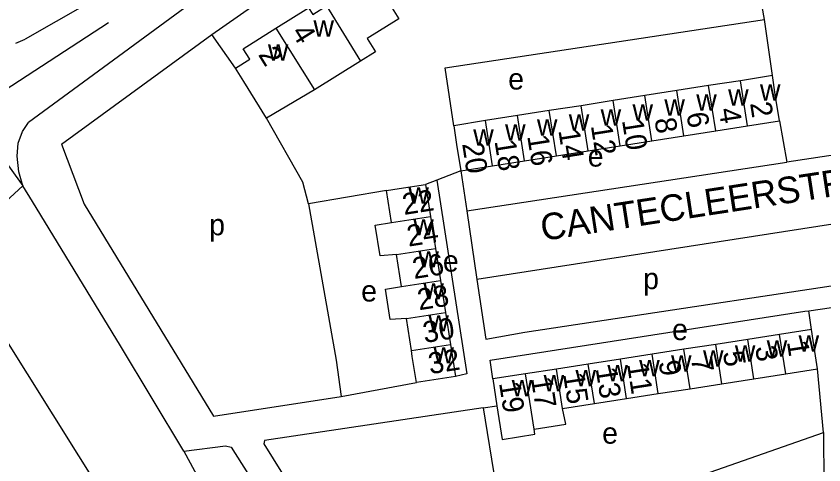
# Model space of a CAD drawing. Extents: x 159675 to 162108, y 386471 to 388472.
# Drawn here: x 160093.3 to 160245.5, y 387264.8 to 387349.4 of the extents above; entities that cross this region are included whole.
import ezdxf

# ---------------------------------------------------------------- set-up
doc = ezdxf.new("R2010")
doc.units = 0
for name, color, linetype in [('BLT_Basislijn', 7, 'Continuous'), ('BLT_Bebouwing', 7, 'Continuous'), ('BLT_Centroide', 7, 'Continuous'), ('BLT_Huisnummer', 7, 'Continuous'), ('BLT_Huisnummer_ tussenligend', 7, 'Continuous'), ('BLT_Onderverdeling_panden', 7, 'Continuous'), ('BLT_Straatnaam', 7, 'Continuous'), ('BLT_Vlakafsluiter', 7, 'Continuous')]:
    doc.layers.add(name, color=color, linetype=linetype)

msp = doc.modelspace()

# ---------------------------------------------------------------- linework, layer by layer
at = {"layer": 'BLT_Basislijn'}
for p, q in [((160110.73, 387348.15), (160084.67, 387331.14)), ((160235.78, 387338.18), (160234.3, 387348.74)), ((160093.32, 387344.28), (160095.03, 387345.03)), ((160101.92, 387325.25), (160130.23, 387345.94)), ((160134.65, 387339.58), (160130.23, 387345.94)), ((160237.12, 387329.69), (160238.51, 387321.89)), ((160101.92, 387325.25), (160106.17, 387313.95)), ((160178.22, 387312.68), (160238.51, 387321.89)), ((160177.1, 387320.27), (160172.58, 387318.5)), ((160177.1, 387320.27), (160178.22, 387312.68)), ((160172.58, 387318.5), (160170.42, 387317.66)), ((160163.08, 387316.51), (160148.44, 387314.02)), ((160178.22, 387312.68), (160180.12, 387299.79)), ((160242.67, 387293.89), (160267.86, 387297.63)), ((160243.14, 387290.34), (160242.67, 387293.89)), ((160124.94, 387267.43), (160112.99, 387287.25)), ((160245.41, 387270.97), (160244.29, 387282.92)), ((160154.57, 387277.7), (160168.75, 387280.35)), ((160181.32, 387275.58), (160183.9, 387275.97)), ((160181.32, 387275.58), (160185.51, 387250)), ((160185.51, 387250), (160245.41, 387270.97)), ((160245.41, 387270.97), (160245.46, 387260.26))]:
    msp.add_line(p, q, dxfattribs=at)
for points in [[(160496.09, 387494.86), (160474.62, 387491.43), (160393.7, 387476.15), (160326.19, 387465.26), (160317.49, 387463.41), (160304.59, 387459.33), (160294.34, 387455.29), (160279.59, 387447.55), (160133.6, 387357.24), (160095.66, 387329.37)], [(160284.39, 387461.48), (160278.61, 387457.86), (160264.71, 387448.94), (160130.55, 387365.32), (160095.03, 387345.03)], [(160130.23, 387345.94), (160140.35, 387353.06), (160173.83, 387373.66), (160284.85, 387442.96), (160290.74, 387446.18), (160304.94, 387452.72), (160319.66, 387456.96), (160335.88, 387459.94)], [(160234.3, 387348.74), (160231.28, 387365.56), (160245.49, 387367.97)], [(160262.01, 387353.82), (160265.75, 387331.37), (160265.6, 387328.21), (160265.31, 387327.81), (160263.59, 387325.94), (160262.24, 387325.48), (160238.51, 387321.89)], [(160175.76, 387328.75), (160174.18, 387339.63), (160234.3, 387348.74)], [(160148.44, 387314.02), (160147.37, 387318.11), (160140.51, 387330.19)], [(160094.61, 387317.44), (160093.85, 387320.07), (160093.55, 387323.02), (160093.74, 387325.44), (160094.53, 387327.63), (160095.66, 387329.37)], [(160172.58, 387318.5), (160178.23, 387282), (160176.09, 387281.5)], [(160112.99, 387287.25), (160096.44, 387314.44), (160094.61, 387317.44)], [(160267.22, 387301.62), (160265.29, 387314.46), (160264.47, 387315), (160258.59, 387314.45), (160257.38, 387313.94), (160257.49, 387311.82), (160256.44, 387311.61), (160180.12, 387299.79)], [(160106.17, 387313.95), (160130.52, 387274.03), (160154.57, 387277.7)], [(160148.44, 387314.02), (160153.65, 387284.58), (160154.57, 387277.7)], [(160081.07, 387305.02), (160085.69, 387297.47), (160109.94, 387258.83), (160119.2, 387246.5), (160129.92, 387232.61), (160140.48, 387216.6), (160235.65, 387064.95)], [(160180.12, 387299.79), (160181.79, 387288.51), (160189.17, 387289.87), (160267.22, 387301.62)], [(160183.12, 387281.02), (160182.65, 387284.58), (160241.89, 387293.78), (160242.67, 387293.89)], [(160181.32, 387275.58), (160140.14, 387269.42), (160139.98, 387268.82), (160151.7, 387250)], [(160124.94, 387267.43), (160132.81, 387268.4), (160133.86, 387268.15), (160145.32, 387250)], [(160124.94, 387267.43), (160153.54, 387214.6), (160211.83, 387121.72)]]:
    msp.add_lwpolyline(points, dxfattribs=at)
at = {"layer": 'BLT_Bebouwing'}
for p, q in [((160158.19, 387340.9), (160149.52, 387335.48)), ((160235.78, 387338.18), (160229.78, 387337.23)), ((160223.78, 387336.29), (160217.78, 387335.35)), ((160229.78, 387337.23), (160223.78, 387336.29)), ((160149.52, 387335.48), (160140.51, 387330.19)), ((160211.78, 387334.41), (160205.77, 387333.47)), ((160217.78, 387335.35), (160211.78, 387334.41)), ((160205.77, 387333.47), (160199.77, 387332.52)), ((160193.77, 387331.58), (160187.77, 387330.64)), ((160199.77, 387332.52), (160193.77, 387331.58)), ((160187.77, 387330.64), (160181.77, 387329.7)), ((160181.77, 387329.7), (160175.76, 387328.75)), ((160225.11, 387327.8), (160231.12, 387328.74)), ((160231.12, 387328.74), (160237.12, 387329.69)), ((160213.11, 387325.92), (160219.11, 387326.86)), ((160219.11, 387326.86), (160225.11, 387327.8)), ((160207.11, 387324.98), (160213.11, 387325.92)), ((160195.1, 387323.09), (160201.11, 387324.04)), ((160201.11, 387324.04), (160207.11, 387324.98)), ((160189.1, 387322.15), (160195.1, 387323.09)), ((160177.1, 387320.27), (160183.1, 387321.21)), ((160183.1, 387321.21), (160189.1, 387322.15)), ((160170.42, 387317.66), (160171.37, 387311.64)), ((160164.02, 387310.49), (160163.08, 387316.51)), ((160171.37, 387311.64), (160172.31, 387305.61)), ((160172.31, 387305.61), (160173.26, 387299.58)), ((160165.91, 387298.43), (160164.97, 387304.46)), ((160173.26, 387299.58), (160174.2, 387293.55)), ((160174.2, 387293.55), (160175.15, 387287.53)), ((160167.8, 387286.38), (160166.86, 387292.4)), ((160243.14, 387290.34), (160237.14, 387289.41)), ((160237.14, 387289.41), (160231.14, 387288.47)), ((160175.15, 387287.53), (160176.09, 387281.5)), ((160225.14, 387287.54), (160219.13, 387286.61)), ((160231.14, 387288.47), (160225.14, 387287.54)), ((160213.13, 387285.68), (160207.17, 387284.75)), ((160219.13, 387286.61), (160213.13, 387285.68)), ((160207.17, 387284.75), (160201.12, 387283.81)), ((160195.12, 387282.88), (160189.29, 387281.98)), ((160201.12, 387283.81), (160195.12, 387282.88)), ((160238.3, 387281.99), (160244.29, 387282.92)), ((160176.09, 387281.5), (160168.75, 387280.35)), ((160189.29, 387281.98), (160183.12, 387281.02)), ((160232.29, 387281.05), (160238.3, 387281.99)), ((160183.12, 387281.02), (160183.9, 387275.97)), ((160220.29, 387279.19), (160226.29, 387280.12)), ((160226.29, 387280.12), (160232.29, 387281.05)), ((160208.32, 387277.33), (160214.28, 387278.26)), ((160214.28, 387278.26), (160220.29, 387279.19)), ((160202.28, 387276.39), (160208.32, 387277.33)), ((160196.27, 387275.46), (160202.28, 387276.39))]:
    msp.add_line(p, q, dxfattribs=at)
for points in [[(160142.24, 387347.1), (160148.4, 387350.95), (160149.2, 387349.67), (160151.83, 387351.31)], [(160163.56, 387351.88), (160165.43, 387348.88), (160159.46, 387345.15), (160161.01, 387342.66), (160158.19, 387340.9)], [(160134.65, 387339.58), (160137.34, 387341.26), (160136.09, 387343.25), (160142.24, 387347.1)], [(160140.51, 387330.19), (160136.22, 387337.06), (160134.65, 387339.58)], [(160237.12, 387329.69), (160236.34, 387334.63), (160235.78, 387338.18)], [(160175.76, 387328.75), (160176.32, 387325.21), (160177.1, 387320.27)], [(160163.08, 387316.51), (160165.48, 387316.89), (160170.42, 387317.66)], [(160164.97, 387304.46), (160161.91, 387304.2), (160160.99, 387310.03), (160164.02, 387310.49)], [(160166.86, 387292.4), (160163.79, 387292.21), (160162.89, 387297.96), (160165.91, 387298.43)], [(160244.29, 387282.92), (160243.91, 387285.4), (160243.14, 387290.34)], [(160168.75, 387280.35), (160167.97, 387285.29), (160167.8, 387286.38)], [(160183.9, 387275.97), (160184.88, 387269.64), (160191.06, 387270.6), (160190.91, 387271.56)], [(160190.91, 387271.56), (160196.87, 387272.49), (160196.27, 387275.46)]]:
    msp.add_lwpolyline(points, dxfattribs=at)
at = {"layer": 'BLT_Onderverdeling_panden'}
for p, q in [((160151.83, 387351.31), (160158.19, 387340.9)), ((160142.24, 387347.1), (160149.52, 387335.48)), ((160225.11, 387327.8), (160223.78, 387336.29)), ((160231.12, 387328.74), (160229.78, 387337.23)), ((160213.11, 387325.92), (160211.78, 387334.41)), ((160219.11, 387326.86), (160217.78, 387335.35)), ((160207.11, 387324.98), (160205.77, 387333.47)), ((160195.1, 387323.09), (160193.77, 387331.58)), ((160201.11, 387324.04), (160199.77, 387332.52)), ((160189.1, 387322.15), (160187.77, 387330.64)), ((160183.1, 387321.21), (160181.77, 387329.7)), ((160164.02, 387310.49), (160171.37, 387311.64)), ((160164.97, 387304.46), (160172.31, 387305.61)), ((160165.91, 387298.43), (160173.26, 387299.58)), ((160166.86, 387292.4), (160174.2, 387293.55)), ((160238.3, 387281.99), (160237.14, 387289.41)), ((160167.8, 387286.38), (160175.15, 387287.53)), ((160226.29, 387280.12), (160225.14, 387287.54)), ((160232.29, 387281.05), (160231.14, 387288.47)), ((160214.28, 387278.26), (160213.13, 387285.68)), ((160220.29, 387279.19), (160219.13, 387286.61)), ((160208.32, 387277.33), (160207.17, 387284.75)), ((160196.27, 387275.46), (160195.12, 387282.88)), ((160202.28, 387276.39), (160201.12, 387283.81)), ((160190.91, 387271.56), (160189.29, 387281.98))]:
    msp.add_line(p, q, dxfattribs=at)
at = {"layer": 'BLT_Vlakafsluiter'}
for p in [(160084.67, 387331.14), (160081.07, 387305.02)]:
    msp.add_line(p, (160094.61, 387317.44), dxfattribs=at)

# ---------------------------------------------------------------- texts
at = {"layer": 'BLT_Centroide'}
for s, p in [('w', (160149.35, 387345.5)), ('w', (160140.77, 387341.03)), ('e', (160186.03, 387335.56)), ('w', (160233.45, 387333.47)), ('w', (160221.45, 387331.58)), ('w', (160227.45, 387332.52)), ('w', (160215.44, 387330.62)), ('w', (160203.44, 387328.75)), ('w', (160209.44, 387329.69)), ('w', (160191.44, 387326.88)), ('w', (160197.44, 387327.81)), ('w', (160185.44, 387325.92)), ('w', (160179.44, 387324.98)), ('e', (160201.01, 387321.04)), ('w', (160167.22, 387314.06)), ('p', (160129.71, 387308.1)), ('w', (160168.16, 387308.06)), ('w', (160169.11, 387302.03)), ('e', (160173.73, 387301.25)), ('p', (160211.45, 387297.95)), ('e', (160158.34, 387295.61)), ('w', (160170.05, 387296)), ('w', (160171, 387289.97)), ('e', (160216.9, 387288.35)), ('w', (160240.72, 387286.17)), ('w', (160228.72, 387284.3)), ('w', (160234.72, 387285.23)), ('w', (160171.95, 387283.94)), ('w', (160222.72, 387283.36)), ('w', (160210.7, 387281.5)), ('w', (160216.7, 387282.42)), ('w', (160198.7, 387279.64)), ('w', (160204.7, 387280.58)), ('w', (160192.7, 387278.7)), ('w', (160186.69, 387277.77)), ('e', (160203.73, 387268.83))]:
    msp.add_text(s, height=4, dxfattribs=at).set_placement(p)
at = {"layer": 'BLT_Huisnummer'}
for s, rotation, p in [('2', 302.025, (160138.84, 387342.14)), ('2', 278.9202, (160231.57, 387332.98)), ('10', 278.9202, (160207.45, 387329.76)), ('6', 278.9202, (160219.59, 387331.04)), ('14', 278.9202, (160195.47, 387327.86)), ('20', 278.9202, (160177.34, 387325.35)), ('22', 8.9161, (160166.4, 387311.92)), ('26', 8.9161, (160168.29, 387299.85)), ('1', 278.8245, (160238.51, 387288.03)), ('32', 8.9161, (160171.28, 387281.91)), ('5', 278.8245, (160226.45, 387286.06)), ('9', 278.8245, (160214.35, 387284.28)), ('13', 278.8245, (160202.49, 387282.99)), ('19', 278.8245, (160184.29, 387280.27))]:
    msp.add_text(s, height=4, rotation=rotation, dxfattribs=at).set_placement(p)
at = {"layer": 'BLT_Huisnummer_ tussenligend'}
for s, rotation, p in [('4', 302.0297, (160145.06, 387346.31)), ('4', 278.9192, (160225.66, 387331.86)), ('8', 278.9192, (160213.57, 387329.99)), ('12', 278.9192, (160201.58, 387328.76)), ('16', 278.9192, (160189.6, 387326.79)), ('18', 278.9192, (160183.44, 387325.85)), ('24', 8.9097, (160167.25, 387305.95)), ('28', 8.9097, (160169.23, 387293.96)), ('30', 8.9097, (160170.27, 387287.79)), ('3', 278.8234, (160232.53, 387287.02)), ('7', 278.8234, (160220.43, 387284.94)), ('11', 278.8234, (160208.4, 387283.83)), ('17', 278.8234, (160190.3, 387281.15)), ('15', 278.8234, (160196.35, 387281.95))]:
    msp.add_text(s, height=4, rotation=rotation, dxfattribs=at).set_placement(p)
at = {"layer": 'BLT_Straatnaam'}
msp.add_text('CANTECLEERSTRAAT', height=5, rotation=8.7315, dxfattribs=at).set_placement((160192.52, 387307.02))

doc.saveas('drawing.dxf')
